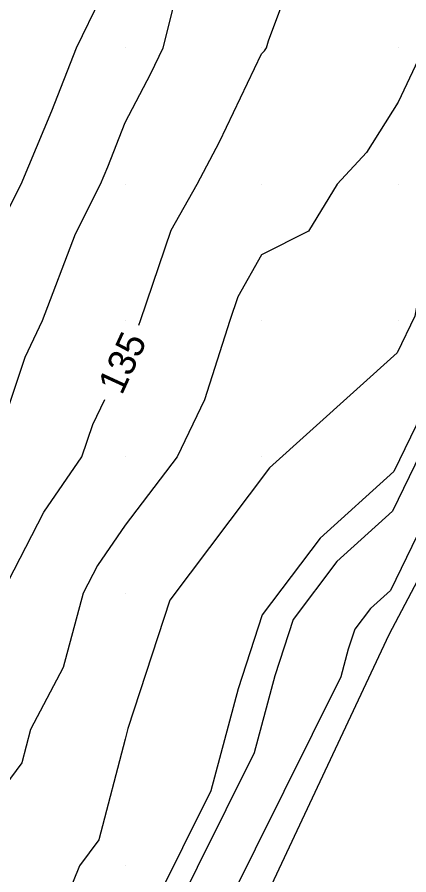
# Model space of a CAD drawing. Extents: x 2354170 to 2357230, y 866100 to 868290.
# Drawn here: x 2355492.1 to 2355520.8, y 866949.4 to 867012.3 of the extents above; entities that cross this region are included whole.
import ezdxf

# ---------------------------------------------------------------- set-up
doc = ezdxf.new("R2010")
doc.units = 0
for name, color, linetype in [('Default', 7, 'Continuous'), ('DTM Contours Major', 7, 'Continuous'), ('DTM Contours Major Text', 7, 'Continuous'), ('DTM Contours Minor', 7, 'Continuous'), ('Exist DTM QL2 LIDAR Elevation Point', 7, 'Continuous'), ('PH Exist DTM Breakline', 7, 'Continuous')]:
    doc.layers.add(name, color=color, linetype=linetype)

msp = doc.modelspace()

# ---------------------------------------------------------------- linework, layer by layer
at = {"layer": 'Default'}
for points in [[(2355582.614, 867094.599), (2355571.759, 867075.224), (2355569.67, 867072.595), (2355569.271, 867070.431), (2355560.24, 867053.373), (2355557.393, 867049.168), (2355556.935, 867046.529), (2355554.318, 867043.383), (2355553.487, 867039.811), (2355545.04, 867023.932), (2355544.84, 867023.495), (2355542.235, 867020.629), (2355541.646, 867017.533), (2355532.697, 866997.756), (2355530.88, 866995.141), (2355530.712, 866994.788), (2355530.34, 866992.739), (2355519.414, 866970.221), (2355517.95, 866968.897), (2355516.804, 866967.379), (2355516.326, 866965.905), (2355515.784, 866963.881), (2355505.317, 866942.843)], [(2355570.266, 867087.618), (2355562.618, 867077.991), (2355561.154, 867070.064), (2355560.011, 867067.905), (2355552.334, 867056.566), (2355551.1, 867049.45), (2355544.04, 867040.966), (2355541.802, 867031.334), (2355540.661, 867029.19), (2355540.634, 867029.131), (2355532.457, 867020.136), (2355530.608, 867010.417), (2355530.125, 867009.348), (2355522.772, 866998.762), (2355522.729, 866998.672), (2355521.212, 866990.336), (2355519.91, 866987.652), (2355510.56, 866979.198), (2355503.245, 866969.499), (2355500.186, 866960.085), (2355499.977, 866959.304), (2355498.053, 866951.934), (2355496.624, 866950.01), (2355494.365, 866944.398)], [(2355489.977, 866995.282), (2355492.36, 867000.011), (2355494.604, 867005.384), (2355496.421, 867010.011), (2355499.977, 867017.359), (2355501.187, 867020.011), (2355501.664, 867021.698), (2355504.728, 867030.011), (2355507.825, 867037.858), (2355508.448, 867040.011), (2355509.977, 867043.863), (2355512.249, 867047.739), (2355513.658, 867050.011), (2355516.342, 867053.646), (2355517.389, 867060.011), (2355519.977, 867064.428), (2355523.332, 867070.011), (2355525.976, 867076.01), (2355527.283, 867080.011)], [(2355500.99, 866989.672), (2355501.097, 866990.01), (2355503.343, 866996.644), (2355505.252, 867000.011), (2355506.884, 867003.104), (2355509.977, 867009.557), (2355510.196, 867009.792), (2355510.333, 867010.011), (2355510.493, 867010.527), (2355514.018, 867020.011), (2355515.908, 867025.941), (2355517.784, 867030.011), (2355519.977, 867033.322), (2355524.621, 867040.011), (2355526.787, 867043.201), (2355529.978, 867047.271), (2355531.518, 867048.47), (2355531.626, 867050.011), (2355532.37, 867057.619), (2355533.989, 867060.011), (2355536.432, 867066.466), (2355538.121, 867070.011), (2355539.978, 867073.753), (2355542.324, 867079.272)], [(2355539.698, 867022.971), (2355537.346, 867020.383), (2355536.127, 867013.975), (2355531.411, 867003.552), (2355526.826, 866996.951), (2355526.721, 866996.73), (2355525.776, 866991.537), (2355519.662, 866978.936), (2355514.255, 866974.048), (2355510.025, 866968.439), (2355508.256, 866962.995), (2355506.256, 866955.52), (2355502.098, 866947.163), (2355497.719, 866940.29), (2355496.77, 866934.655)], [(2355490.178, 866980.01), (2355492.66, 866987.328), (2355493.933, 866990.01), (2355496.329, 866996.362), (2355498.167, 867000.011), (2355498.7, 867001.287), (2355499.977, 867004.538), (2355501.867, 867008.121), (2355502.773, 867010.011), (2355503.701, 867013.734)], [(2355522.927, 867012.96), (2355521.866, 867010.011), (2355519.977, 867006.021), (2355517.659, 867002.329), (2355515.502, 867000.011), (2355513.422, 866996.565), (2355509.977, 866994.83), (2355508.233, 866991.754), (2355507.643, 866990.01), (2355505.794, 866984.194), (2355503.795, 866980.01), (2355499.977, 866975), (2355497.945, 866972.043), (2355496.902, 866970.01), (2355495.427, 866964.56), (2355493.048, 866960.01), (2355492.412, 866957.575), (2355489.977, 866954.297)], [(2355481.936, 866948.051), (2355482.395, 866950.01), (2355484.887, 866955.1), (2355486.898, 866960.01), (2355487.614, 866962.373), (2355489.977, 866967.743), (2355490.756, 866969.232), (2355490.966, 866970.01), (2355494.02, 866975.967), (2355496.8, 866980.01), (2355497.604, 866982.383), (2355498.48, 866984.227)]]:
    msp.add_lwpolyline(points, dxfattribs=at)
at = {"layer": 'DTM Contours Major'}
for points in [[(2355500.99, 866989.672), (2355501.097, 866990.01), (2355503.343, 866996.644), (2355505.252, 867000.011), (2355506.884, 867003.104), (2355509.977, 867009.557), (2355510.196, 867009.792), (2355510.333, 867010.011), (2355510.493, 867010.527), (2355514.018, 867020.011), (2355515.908, 867025.941), (2355517.784, 867030.011), (2355519.977, 867033.322), (2355524.621, 867040.011), (2355526.787, 867043.201), (2355529.978, 867047.271), (2355531.518, 867048.47), (2355531.626, 867050.011), (2355532.37, 867057.619), (2355533.989, 867060.011), (2355536.432, 867066.466), (2355538.121, 867070.011), (2355539.978, 867073.753), (2355542.324, 867079.272)], [(2355481.936, 866948.051), (2355482.395, 866950.01), (2355484.887, 866955.1), (2355486.898, 866960.01), (2355487.614, 866962.373), (2355489.977, 866967.743), (2355490.756, 866969.232), (2355490.966, 866970.01), (2355494.02, 866975.967), (2355496.8, 866980.01), (2355497.604, 866982.383), (2355498.48, 866984.227)]]:
    msp.add_lwpolyline(points, dxfattribs=at)
at = {"layer": 'DTM Contours Minor'}
msp.add_lwpolyline([(2355545.675, 867029.622), (2355543.58, 867025.685), (2355543.438, 867025.374), (2355538.975, 867020.465), (2355537.967, 867015.161), (2355531.839, 867001.62), (2355528.178, 866996.348), (2355528.051, 866996.082), (2355527.297, 866991.938), (2355519.579, 866976.031), (2355515.486, 866972.331), (2355512.285, 866968.086), (2355510.946, 866963.965), (2355509.432, 866958.307), (2355503.171, 866945.723)], dxfattribs=at)
at = {"layer": 'Exist DTM QL2 LIDAR Elevation Point'}
for p, q in [((2355499.977, 867010.011), (2355499.977, 867010.011)), ((2355509.977, 867010.011), (2355509.977, 867010.011)), ((2355519.977, 867010.011), (2355519.977, 867010.011)), ((2355499.977, 867000.011), (2355499.977, 867000.011)), ((2355509.977, 867000.011), (2355509.977, 867000.011)), ((2355519.977, 867000.011), (2355519.977, 867000.011)), ((2355499.977, 866990.01), (2355499.977, 866990.01)), ((2355509.977, 866990.01), (2355509.977, 866990.01)), ((2355519.977, 866990.01), (2355519.977, 866990.01)), ((2355499.977, 866980.01), (2355499.977, 866980.01)), ((2355509.977, 866980.01), (2355509.977, 866980.01)), ((2355499.977, 866970.01), (2355499.977, 866970.01)), ((2355499.977, 866960.01), (2355499.977, 866960.01)), ((2355499.977, 866950.01), (2355499.977, 866950.01))]:
    msp.add_line(p, q, dxfattribs=at)
at = {"layer": 'PH Exist DTM Breakline'}
msp.add_lwpolyline([(2355400.072, 866711.56), (2355405.902, 866730.247), (2355416.389, 866751.717), (2355427.362, 866780.815), (2355441.715, 866807.607), (2355448.758, 866835.801), (2355461.562, 866858.553), (2355478.458, 866887.263), (2355493.304, 866914.341), (2355506.971, 866940.624), (2355519.321, 866966.985), (2355533.541, 866993.952), (2355547.101, 867021.457), (2355560.375, 867044.808), (2355572.32, 867070.568), (2355587.937, 867097.012), (2355600.743, 867121.888), (2355610.75, 867143.33), (2355613.41, 867148.104), (2355613.419, 867152.415)], dxfattribs=at)

# ---------------------------------------------------------------- texts
at = {"layer": 'Default'}
msp.add_text('135', height=2, rotation=65.25143, dxfattribs=at).set_placement((2355499.735, 866984.481))
at = {"layer": 'DTM Contours Major Text'}
msp.add_text('135', height=2, rotation=65.25143, dxfattribs=at).set_placement((2355499.735, 866984.481))

doc.saveas('drawing.dxf')
